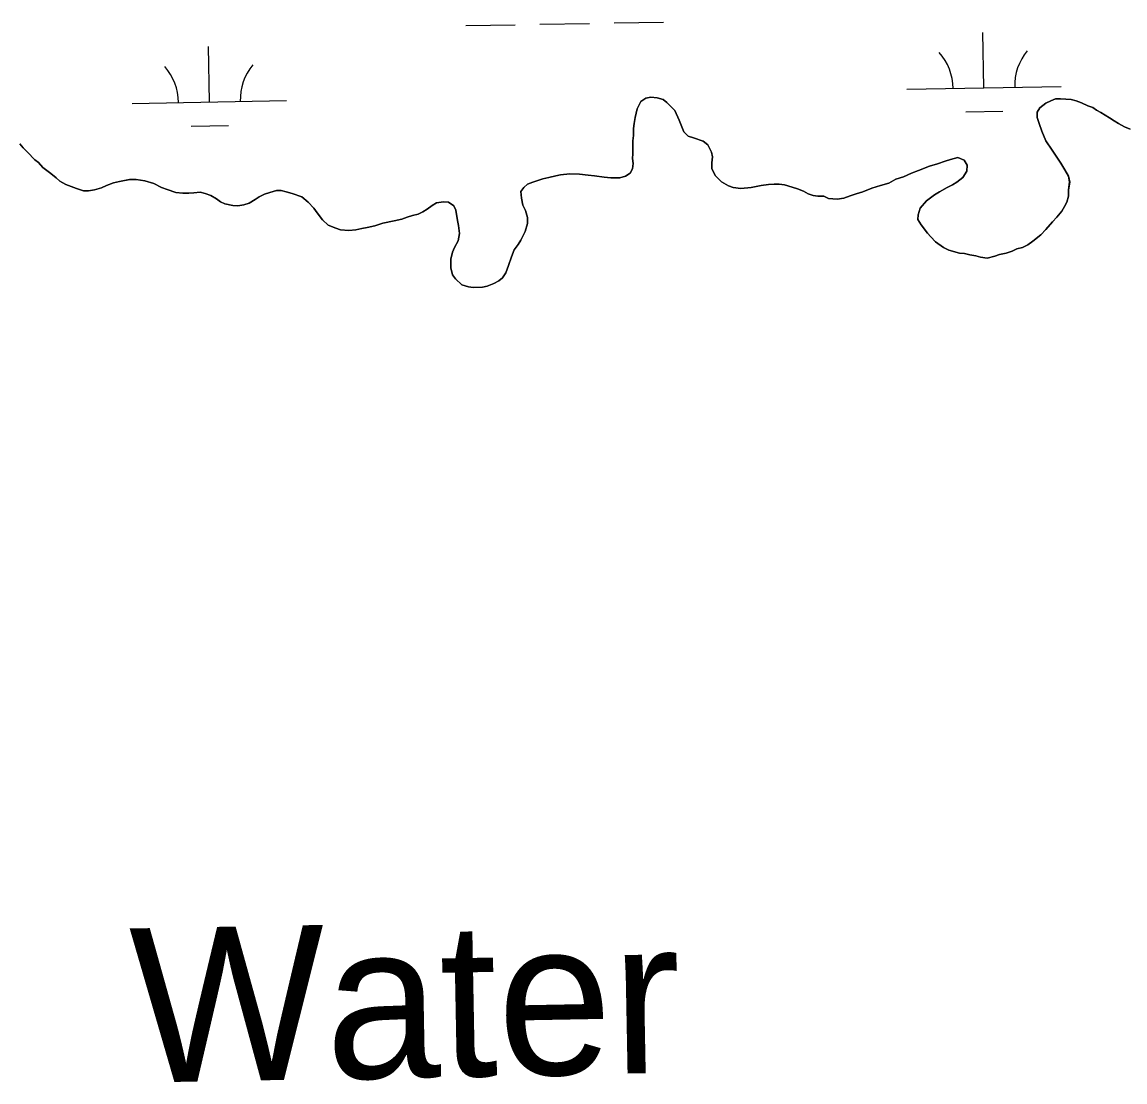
# Model space of a CAD drawing. Extents: x 3925854 to 3964121, y 224593 to 250589.
# Drawn here: x 3946082 to 3946796, y 234544 to 235231 of the extents above; entities that cross this region are included whole.
import ezdxf

# ---------------------------------------------------------------- set-up
doc = ezdxf.new("R2010")
doc.units = 0
for name, color, linetype in [('V-RIVR-IDEN', 7, 'Continuous'), ('V-TOPO-SHOR', 7, 'Continuous'), ('V-WETL-SWMP', 7, 'Continuous')]:
    doc.layers.add(name, color=color, linetype=linetype)

msp = doc.modelspace()

# ---------------------------------------------------------------- linework, layer by layer
at = {"layer": 'V-TOPO-SHOR'}
for points in [[(3946475.851, 235133.322), (3946477.289, 235136.101), (3946477.684, 235139.595), (3946477.377, 235142.747), (3946477.418, 235145.895), (3946477.465, 235149.393), (3946477.531, 235154.289), (3946477.926, 235157.783), (3946477.985, 235162.332), (3946478.379, 235165.473), (3946479.128, 235169.313), (3946480.253, 235174.896), (3946482.765, 235179.76), (3946485.942, 235181.817), (3946489.1, 235182.476), (3946493.292, 235182.07), (3946497.126, 235180.969), (3946499.551, 235179.189), (3946504.728, 235173.87), (3946507.444, 235167.538), (3946508.802, 235164.372), (3946510.493, 235160.151), (3946513.256, 235157.314), (3946516.74, 235156.219), (3946523.009, 235154.037), (3946526.124, 235151.547), (3946528.512, 235146.968), (3946529.169, 235143.81), (3946528.77, 235139.966), (3946528.718, 235136.117), (3946531.106, 235131.538), (3946534.903, 235127.641), (3946539.417, 235125.132), (3946542.553, 235124.04), (3946547.439, 235123.274), (3946554.095, 235123.887), (3946560.761, 235125.198), (3946565.316, 235125.837), (3946569.171, 235126.136), (3946572.318, 235126.095), (3946575.81, 235125.697), (3946580.691, 235124.235), (3946584.174, 235123.137), (3946588.004, 235121.687), (3946591.127, 235119.897), (3946594.263, 235118.806), (3946597.406, 235118.415), (3946601.255, 235118.363), (3946604.384, 235116.922), (3946609.977, 235116.498), (3946614.182, 235117.143), (3946618.398, 235118.486), (3946622.265, 235119.834), (3946626.482, 235121.177), (3946632.46, 235123.547), (3946638.08, 235125.222), (3946643.349, 235126.901), (3946647.931, 235129.289), (3946652.85, 235130.975), (3946658.13, 235133.353), (3946662.701, 235135.04), (3946669.734, 235137.748), (3946675.003, 235139.425), (3946679.924, 235141.11), (3946683.437, 235142.114), (3946688.002, 235143.451), (3946692.176, 235141.647), (3946694.234, 235138.473), (3946693.832, 235134.629), (3946691.328, 235130.463), (3946687.438, 235127.366), (3946684.616, 235125.654), (3946681.096, 235123.952), (3946676.162, 235121.218), (3946672.986, 235119.16), (3946667.688, 235115.384), (3946663.776, 235110.538), (3946662.32, 235106.358), (3946662.279, 235103.21), (3946664.331, 235099.684), (3946668.46, 235094.381), (3946670.524, 235091.905), (3946673.633, 235088.714), (3946678.833, 235085.147), (3946682.306, 235083.353), (3946689.28, 235081.51), (3946692.423, 235081.118), (3946695.911, 235080.373), (3946699.749, 235079.621), (3946702.889, 235078.882), (3946707.079, 235078.124), (3946711.994, 235079.46), (3946715.156, 235080.467), (3946719.367, 235081.46), (3946723.233, 235082.808), (3946726.4, 235084.168), (3946729.912, 235085.169), (3946733.432, 235086.871), (3946736.613, 235089.28), (3946741.915, 235093.406), (3946745.11, 235096.863)], [(3946745.11, 235096.863), (3946749.374, 235101.705), (3946752.215, 235104.816), (3946755.414, 235108.621), (3946757.204, 235111.746), (3946758.639, 235114.527), (3946759.739, 235118.361), (3946759.796, 235122.558), (3946760.56, 235127.446), (3946759.911, 235131.303), (3946757.519, 235135.534), (3946754.777, 235139.767), (3946751.348, 235145.061), (3946749.29, 235148.238), (3946745.172, 235154.24), (3946742.458, 235160.573), (3946740.772, 235165.494), (3946739.425, 235169.361), (3946739.472, 235172.859), (3946741.258, 235175.634), (3946745.147, 235178.73), (3946748.313, 235180.088), (3946751.481, 235181.446), (3946754.629, 235181.403), (3946758.127, 235181.358), (3946761.619, 235180.96), (3946764.759, 235180.219), (3946768.238, 235178.773), (3946772.412, 235176.969), (3946775.548, 235175.877), (3946777.972, 235174.098), (3946780.752, 235172.66), (3946783.527, 235170.874), (3946786.304, 235169.088), (3946789.429, 235167.296), (3946792.204, 235165.51), (3946796.023, 235163.362), (3946799.851, 235161.912)], [(3946080.411, 235152.209), (3946082.478, 235149.733), (3946085.238, 235146.896), (3946090.072, 235141.936), (3946092.497, 235140.152), (3946095.253, 235136.967), (3946100.449, 235133.052), (3946103.91, 235130.207), (3946106.331, 235128.075), (3946110.15, 235125.925), (3946117.113, 235123.383), (3946121.644, 235121.925), (3946124.791, 235121.882), (3946128.648, 235122.531), (3946133.215, 235123.87), (3946136.381, 235125.226), (3946140.95, 235126.916), (3946144.813, 235127.913), (3946151.479, 235129.226), (3946155.675, 235129.171)], [(3946155.675, 235129.171), (3946161.262, 235128.397), (3946167.185, 235126.568), (3946172.051, 235124.055), (3946175.881, 235122.605), (3946181.453, 235120.78), (3946185.996, 235120.37), (3946189.844, 235120.319), (3946192.996, 235120.628), (3946197.198, 235120.921), (3946200.338, 235120.182), (3946204.168, 235118.732), (3946207.637, 235116.586), (3946210.412, 235114.8), (3946213.191, 235113.362), (3946218.426, 235112.244), (3946221.574, 235112.203), (3946225.43, 235112.85), (3946228.942, 235113.854), (3946232.823, 235116.252), (3946235.295, 235117.968), (3946238.816, 235119.672), (3946242.328, 235120.673), (3946246.543, 235122.017), (3946249.693, 235121.976), (3946252.83, 235121.235), (3946256.664, 235120.135), (3946262.933, 235117.952), (3946267.084, 235114.398), (3946270.881, 235110.499), (3946272.944, 235107.673), (3946276.38, 235103.079), (3946280.181, 235099.53), (3946285.056, 235097.715), (3946288.189, 235096.626), (3946293.434, 235096.204), (3946297.985, 235096.495), (3946301.847, 235097.492), (3946305.353, 235098.148), (3946310.264, 235099.131), (3946315.536, 235100.81), (3946322.905, 235102.463), (3946327.816, 235103.446), (3946331.332, 235104.799), (3946334.845, 235105.803), (3946338.355, 235106.804), (3946341.521, 235108.162), (3946344.343, 235109.874), (3946347.524, 235112.281), (3946350.346, 235113.993), (3946354.903, 235114.634), (3946358.05, 235114.591), (3946361.516, 235112.096), (3946362.878, 235109.278), (3946363.84, 235102.618), (3946364.498, 235099.46), (3946365.128, 235094.205), (3946364.362, 235089.317), (3946361.86, 235085.153), (3946360.768, 235082.017), (3946359.658, 235077.483), (3946359.584, 235071.888), (3946360.574, 235067.325), (3946362.64, 235064.849), (3946366.785, 235060.946), (3946370.965, 235059.492), (3946374.109, 235059.1), (3946380.06, 235059.371), (3946383.216, 235060.028), (3946387.437, 235061.722), (3946390.61, 235063.43), (3946393.086, 235065.496), (3946395.226, 235068.615), (3946397.04, 235073.49), (3946398.863, 235079.064), (3946400.673, 235083.588), (3946403.168, 235087.054), (3946404.954, 235089.829), (3946407.825, 235095.389), (3946409.296, 235100.617), (3946409.347, 235104.464), (3946408.007, 235109.031), (3946406.305, 235112.551), (3946405.314, 235117.112), (3946405.021, 235121.315), (3946406.807, 235124.09), (3946409.283, 235126.156), (3946412.8, 235127.51), (3946419.126, 235129.525), (3946422.986, 235130.522), (3946427.547, 235131.512), (3946430.705, 235132.171), (3946436.661, 235132.792), (3946442.956, 235132.708), (3946448.545, 235131.933), (3946452.738, 235131.528), (3946459.025, 235130.746), (3946463.217, 235130.338), (3946469.165, 235130.26), (3946472.677, 235131.264), (3946475.851, 235133.322)]]:
    msp.add_lwpolyline(points, dxfattribs=at)
at = {"layer": 'V-WETL-SWMP'}
for p, q in [((3946369.341, 235228.923), (3946401.335, 235229.505)), ((3946417.333, 235229.796), (3946449.328, 235230.378)), ((3946465.325, 235230.669), (3946497.32, 235231.25)), ((3946704.973, 235188.588), (3946704.319, 235224.582)), ((3946203.148, 235179.464), (3946202.494, 235215.458)), ((3946654.982, 235187.679), (3946754.965, 235189.497)), ((3946153.157, 235178.555), (3946253.14, 235180.373)), ((3946693.256, 235172.942), (3946717.252, 235173.378)), ((3946191.431, 235163.817), (3946215.427, 235164.253))]:
    msp.add_line(p, q, dxfattribs=at)
for points in [[(3946678.832, 235085.147), (3946673.632, 235088.715), (3946670.525, 235091.905), (3946668.459, 235094.381), (3946664.331, 235099.684), (3946662.278, 235103.21), (3946662.32, 235106.358), (3946663.775, 235110.537), (3946667.688, 235115.383), (3946672.986, 235119.161), (3946676.162, 235121.218), (3946681.096, 235123.952), (3946684.617, 235125.654), (3946687.439, 235127.366), (3946691.328, 235130.463), (3946693.833, 235134.629), (3946694.233, 235138.472), (3946692.176, 235141.648), (3946688.002, 235143.452), (3946683.436, 235142.113), (3946679.924, 235141.11), (3946675.004, 235139.426), (3946669.734, 235137.747), (3946662.7, 235135.041), (3946658.13, 235133.353), (3946652.85, 235130.974), (3946647.93, 235129.29), (3946643.35, 235126.901), (3946638.08, 235125.222), (3946632.46, 235123.547), (3946626.481, 235121.177), (3946622.265, 235119.834), (3946618.399, 235118.486), (3946614.182, 235117.142), (3946609.976, 235116.498), (3946604.383, 235116.922), (3946601.254, 235118.363), (3946597.406, 235118.414), (3946594.262, 235118.806), (3946591.128, 235119.897), (3946588.003, 235121.688), (3946584.174, 235123.138), (3946580.69, 235124.234), (3946575.811, 235125.698), (3946572.318, 235126.094), (3946569.17, 235126.136), (3946565.317, 235125.837), (3946560.761, 235125.198), (3946554.096, 235123.887), (3946547.44, 235123.275), (3946542.552, 235124.04), (3946539.418, 235125.131), (3946534.903, 235127.64), (3946531.107, 235131.538), (3946528.718, 235136.118), (3946528.769, 235139.966), (3946529.17, 235143.809), (3946528.512, 235146.967), (3946526.124, 235151.547), (3946523.008, 235154.037), (3946516.74, 235156.219), (3946513.256, 235157.315), (3946510.494, 235160.15), (3946508.801, 235164.371), (3946507.444, 235167.538), (3946504.729, 235173.871), (3946499.551, 235179.188), (3946497.126, 235180.969), (3946493.292, 235182.07), (3946489.099, 235182.475), (3946485.942, 235181.817), (3946482.766, 235179.76), (3946480.252, 235174.896), (3946479.128, 235169.313), (3946478.378, 235165.474), (3946477.986, 235162.331), (3946477.926, 235157.783), (3946477.53, 235154.29), (3946477.465, 235149.393), (3946477.418, 235145.895), (3946477.377, 235142.747), (3946477.685, 235139.594), (3946477.289, 235136.101), (3946475.852, 235133.321), (3946472.676, 235131.264), (3946469.164, 235130.261), (3946463.218, 235130.339), (3946459.025, 235130.745), (3946452.738, 235131.528), (3946448.545, 235131.934), (3946442.957, 235132.707), (3946436.661, 235132.791), (3946430.705, 235132.17), (3946427.548, 235131.512), (3946422.986, 235130.523), (3946419.125, 235129.525), (3946412.8, 235127.509), (3946409.284, 235126.157), (3946406.807, 235124.09), (3946405.021, 235121.315), (3946405.315, 235117.113)], [(3946799.852, 235161.911), (3946796.023, 235163.361), (3946792.203, 235165.511), (3946789.428, 235167.297), (3946786.303, 235169.088), (3946783.527, 235170.874), (3946780.752, 235172.66), (3946777.972, 235174.097), (3946775.547, 235175.878), (3946772.413, 235176.969), (3946768.238, 235178.774), (3946764.759, 235180.219), (3946761.62, 235180.961), (3946758.127, 235181.357), (3946754.629, 235181.403), (3946751.481, 235181.445), (3946748.314, 235180.088), (3946745.147, 235178.73), (3946741.258, 235175.633), (3946739.471, 235172.858), (3946739.425, 235169.36), (3946740.773, 235165.494), (3946742.457, 235160.573), (3946745.172, 235154.24), (3946749.291, 235148.237), (3946751.348, 235145.061), (3946754.776, 235139.768), (3946757.519, 235135.533), (3946759.912, 235131.303), (3946760.561, 235127.446), (3946759.796, 235122.558), (3946759.74, 235118.361), (3946758.64, 235114.527), (3946757.204, 235111.747), (3946755.413, 235108.622), (3946752.214, 235104.816), (3946749.374, 235101.705), (3946745.111, 235096.863), (3946741.916, 235093.407), (3946736.614, 235089.279), (3946733.433, 235086.872), (3946729.912, 235085.17), (3946726.4, 235084.167), (3946723.233, 235082.809), (3946719.367, 235081.461), (3946715.156, 235080.467), (3946711.993, 235079.46), (3946707.078, 235078.125), (3946702.889, 235078.881), (3946699.75, 235079.622), (3946695.912, 235080.373), (3946692.423, 235081.119), (3946689.28, 235081.51), (3946682.307, 235083.352), (3946678.832, 235085.147)], [(3946085.238, 235146.897), (3946082.477, 235149.732), (3946080.411, 235152.209)], [(3946405.315, 235117.113), (3946406.305, 235112.552), (3946408.007, 235109.03), (3946409.346, 235104.464), (3946409.295, 235100.617), (3946407.826, 235095.388), (3946404.954, 235089.829), (3946403.168, 235087.053), (3946400.673, 235083.588), (3946398.863, 235079.064), (3946397.04, 235073.49), (3946395.226, 235068.616), (3946393.086, 235065.496), (3946390.609, 235063.429), (3946387.438, 235061.722), (3946383.217, 235060.029), (3946380.06, 235059.371), (3946374.108, 235059.1), (3946370.965, 235059.492), (3946366.786, 235060.946), (3946362.639, 235064.85), (3946360.573, 235067.326), (3946359.584, 235071.888), (3946359.658, 235077.484), (3946360.768, 235082.018), (3946361.859, 235085.152), (3946364.363, 235089.317), (3946365.128, 235094.205), (3946364.498, 235099.461), (3946363.84, 235102.619), (3946362.878, 235109.279), (3946361.516, 235112.096), (3946358.051, 235114.591), (3946354.903, 235114.633), (3946350.346, 235113.993), (3946347.524, 235112.281), (3946344.344, 235109.875), (3946341.522, 235108.163), (3946338.355, 235106.805), (3946334.844, 235105.802), (3946331.332, 235104.799), (3946327.815, 235103.446), (3946322.904, 235102.462), (3946315.535, 235100.81), (3946310.265, 235099.131), (3946305.354, 235098.147), (3946301.847, 235097.493), (3946297.985, 235096.495), (3946293.433, 235096.205), (3946288.19, 235096.625), (3946285.056, 235097.716), (3946280.182, 235099.53), (3946276.381, 235103.079), (3946272.943, 235107.673), (3946270.881, 235110.499), (3946267.085, 235114.398), (3946262.933, 235117.951), (3946256.665, 235120.134), (3946252.831, 235121.234), (3946249.692, 235121.975), (3946246.544, 235122.017), (3946242.328, 235120.674), (3946238.816, 235119.671), (3946235.295, 235117.968), (3946232.823, 235116.251), (3946228.943, 235113.854), (3946225.431, 235112.851), (3946221.574, 235112.202), (3946218.426, 235112.244), (3946213.192, 235113.363), (3946210.413, 235114.799), (3946207.637, 235116.585), (3946204.167, 235118.731), (3946200.338, 235120.181), (3946197.199, 235120.922), (3946192.997, 235120.628), (3946189.844, 235120.32), (3946185.996, 235120.371), (3946181.454, 235120.781), (3946175.88, 235122.604), (3946172.051, 235124.054), (3946167.186, 235126.568), (3946161.263, 235128.396), (3946155.675, 235129.17), (3946151.478, 235129.225), (3946144.813, 235127.914), (3946140.951, 235126.916), (3946136.381, 235125.227), (3946133.214, 235123.87), (3946128.648, 235122.531), (3946124.791, 235121.882), (3946121.643, 235121.924), (3946117.114, 235123.384), (3946110.15, 235125.925), (3946106.33, 235128.075), (3946103.91, 235130.206), (3946100.449, 235133.051), (3946095.253, 235136.968), (3946092.496, 235140.153), (3946090.071, 235141.935), (3946085.238, 235146.897)]]:
    msp.add_lwpolyline(points, dxfattribs=at)
for centre, start, end in [((3946649.731, 235188.059), 0.269879, 41.813537), ((3946760.199, 235190.067), 140.269876, 181.813534), ((3946147.906, 235178.934), 0.269879, 41.813537), ((3946258.374, 235180.943), 140.269876, 181.813534)]:
    msp.add_arc(centre, 35.246, start, end, dxfattribs=at)

# ---------------------------------------------------------------- texts
at = {"layer": 'V-RIVR-IDEN'}
msp.add_text('Water', height=99.9998, rotation=1.067956, dxfattribs=at).set_placement((3946152.778, 234543.638))

doc.saveas('drawing.dxf')
